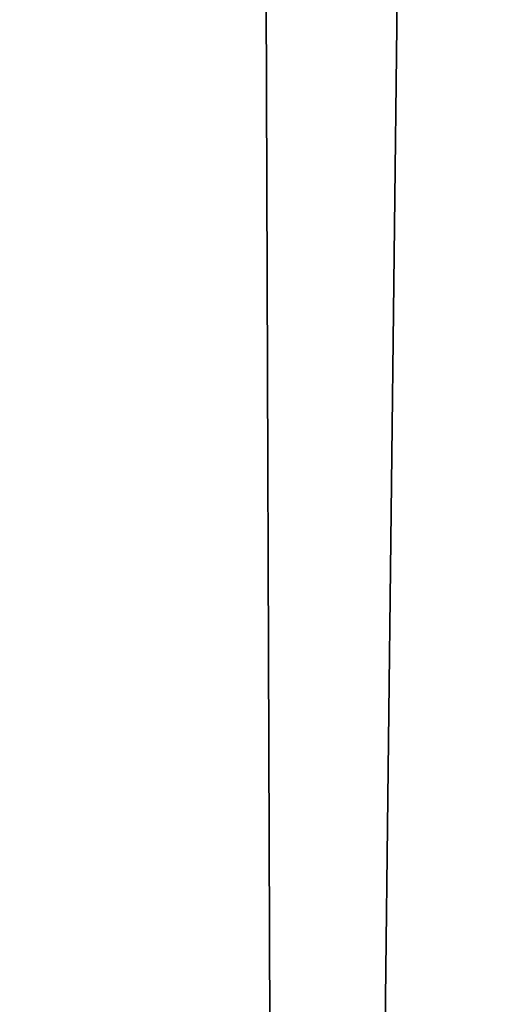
# Model space of a CAD drawing. Header units: millimetres. Extents: x -185 to 185, y -678 to 20.
# Tile 262 of 482: x -2.199 to -2.044, y -48.59 to -48.266. Entities that reach past the tile are written whole.
import ezdxf

# ---------------------------------------------------------------- set-up
doc = ezdxf.new("R2010")
doc.units = ezdxf.units.MM
doc.header["$LTSCALE"] = 65.185185
for name, color, linetype in [('237', 7, 'CONTINUOUS'), ('362', 7, 'CONTINUOUS'), ('375', 7, 'CONTINUOUS'), ('566', 7, 'CONTINUOUS'), ('568', 7, 'CONTINUOUS')]:
    doc.layers.add(name, color=color, linetype=linetype)

msp = doc.modelspace()

# ---------------------------------------------------------------- linework, layer by layer
at = {"layer": '237', "linetype": 'CONTINUOUS'}
for points in [[(-2.02482, -74.85131, -2.96229), (-2.2, -25, -1.35), (-2.63505, -74.85131, -1.35), (-2.02482, -74.85131, -2.96229)], [(-1.87094, -25.60872, -2.45872), (-2.2, -25, -1.35), (-2.02482, -74.85131, -2.96229), (-1.87094, -25.60872, -2.45872)]]:
    msp.add_3dface(points, dxfattribs=at)
at = {"layer": '362', "linetype": 'CONTINUOUS'}
for points in [[(-2, -74.7, 19.85), (-2, 0, 19.85), (-4.05709, -6.35347, 19.03366), (-2, -74.7, 19.85)], [(-2, -74.7, 19.85), (-4.05709, -6.35347, 19.03366), (-4.12132, -74.7, 18.97132), (-2, -74.7, 19.85)]]:
    msp.add_3dface(points, dxfattribs=at)
at = {"layer": '375', "linetype": 'CONTINUOUS'}
for points in [[(-2, -41.71041, -6.15), (-2.34238, -71.5, -6.28562), (-2.35355, -41.71041, -6.29645), (-2, -41.71041, -6.15)], [(-2, -71.5, -6.15), (-2.34238, -71.5, -6.28562), (-2, -41.71041, -6.15), (-2, -71.5, -6.15)]]:
    msp.add_3dface(points, dxfattribs=at)
at = {"layer": '566', "linetype": 'CONTINUOUS'}
for points in [[(-2.09344, -12.78906, 15.05), (-1.90981, -11.7925, 15.84296), (-2.63505, -74.85131, 15.05), (-2.09344, -12.78906, 15.05)], [(-2.63505, -74.85131, 15.05), (-1.90981, -11.7925, 15.84296), (-2.02482, -74.85131, 16.66229), (-2.63505, -74.85131, 15.05)]]:
    msp.add_3dface(points, dxfattribs=at)
at = {"layer": '568', "linetype": 'CONTINUOUS'}
msp.add_3dface([(-2.63505, -74.85131, 15.05), (-2.336, -40.58437, 14.80121), (-2.09344, -12.78906, 15.05), (-2.63505, -74.85131, 15.05)], dxfattribs=at)

doc.saveas('drawing.dxf')
